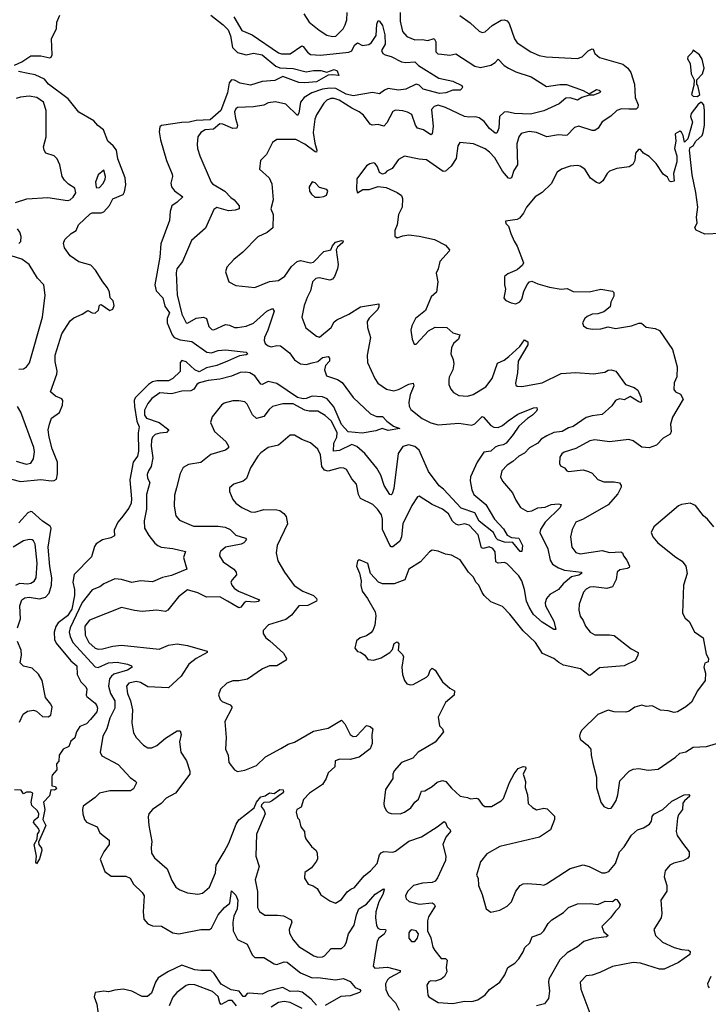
# Model space of a CAD drawing. Extents: x 2199565 to 2323334, y 894172 to 1018966.
# Tile 358 of 440: x 2270600 to 2275298, y 989284 to 996005. Entities that reach past the tile are written whole.
import ezdxf

# ---------------------------------------------------------------- set-up
doc = ezdxf.new("R2010")
doc.units = 0

msp = doc.modelspace()

# ---------------------------------------------------------------- linework, layer by layer
at = {"layer": '0CON10XD'}
for points in [[(2273195.5, 996055), (2273195.6, 995995), (2273210.9, 995925), (2273240.5, 995890.5), (2273295, 995867.5), (2273345, 995869.7), (2273385, 995864.1), (2273426.6, 995876.6), (2273439.7, 995855), (2273438.9, 995785), (2273451.8, 995771.8), (2273478.8, 995768.8), (2273535, 995763.3), (2273575, 995771.9), (2273705, 995688.9), (2273745, 995678.2), (2273815, 995693.6), (2273845, 995712.7), (2273865, 995736.2), (2273905, 995692.9), (2273935, 995673.8), (2273985, 995650), (2274088.8, 995615), (2274195, 995550), (2274285, 995562.6), (2274331.6, 995561.6), (2274445, 995522.8), (2274485, 995499.2), (2274535, 995528.1), (2274554.2, 995525), (2274566, 995515), (2274555.8, 995505), (2274515, 995489.6), (2274485, 995490), (2274435.3, 995474.7), (2274405, 995455.6), (2274355, 995472.6), (2274325, 995469.6), (2274280, 995430), (2274175, 995382.1), (2274085, 995361.1), (2273975, 995363.6), (2273925, 995376.2), (2273905, 995373.1), (2273874.5, 995345), (2273869.6, 995265), (2273855, 995231.2), (2273845, 995231.4), (2273805, 995263.1), (2273769.9, 995309.9), (2273735, 995335.3), (2273708, 995342), (2273665, 995338.8), (2273635, 995343.6), (2273505, 995406.8), (2273455, 995422.1), (2273426.9, 995413.1), (2273408.9, 995391.1), (2273420.3, 995275), (2273413.4, 995226.6), (2273405, 995220), (2273355, 995252.3), (2273314.3, 995264.3), (2273299.3, 995285), (2273275, 995357.1), (2273245, 995374.5), (2273215, 995382.9), (2273165, 995387.8), (2273145, 995379.4), (2273105, 995301.9), (2273085, 995278.9), (2273045, 995290), (2273005, 995285.6), (2272990.9, 995290.9), (2272945, 995352.2), (2272916.8, 995376.8), (2272865, 995400.3), (2272780, 995455), (2272745, 995466.3), (2272723.7, 995466.3), (2272695.2, 995454.8), (2272675, 995434.5), (2272624.7, 995355.3), (2272612.9, 995325), (2272602.9, 995235), (2272612.9, 995162.9), (2272628.2, 995115), (2272625, 995100.8), (2272615, 995102.9), (2272545.9, 995155.9), (2272485, 995188.2), (2272355, 995186.2), (2272325, 995166.7), (2272284.4, 995085.6), (2272243.3, 995045), (2272236.7, 994985), (2272302.9, 994925), (2272320.9, 994885), (2272328.7, 994775), (2272312.7, 994715), (2272328.5, 994675), (2272326.6, 994583.4), (2272287.8, 994552.2), (2272225, 994522), (2272122.1, 994417.9), (2272061.7, 994368.3), (2272013.3, 994315), (2272003.8, 994285), (2272026.1, 994216.1), (2272075, 994190.8), (2272205, 994178), (2272305, 994216.9), (2272365, 994225.5), (2272408.9, 994255), (2272455, 994319.4), (2272492.5, 994355), (2272515, 994362.1), (2272585, 994345.5), (2272605, 994350.6), (2272675, 994422), (2272722.5, 994435), (2272735, 994462.5), (2272754.4, 994485.6), (2272795, 994498.8), (2272805.8, 994495.8), (2272803.8, 994485), (2272767.6, 994452.4), (2272760, 994435), (2272772.7, 994335), (2272769.1, 994305), (2272748.6, 994251.4), (2272735, 994234.5), (2272715, 994227.7), (2272643.8, 994243.8), (2272620.7, 994239.3), (2272597.8, 994215), (2272584.7, 994155.3), (2272560.4, 994109.6), (2272541.8, 994055), (2272524.3, 993975), (2272551.1, 993901.1), (2272625, 993844), (2272645, 993837.5), (2272725.5, 993905), (2272746.4, 993943.6), (2272763.2, 993956.8), (2272844.7, 993995.3), (2272925, 994045.4), (2273050, 994065), (2273050, 994045), (2273041.2, 994025), (2272985, 993967.5), (2272971.4, 993945), (2272972, 993905), (2272992.9, 993835), (2272970, 993715), (2272972, 993665), (2273021.9, 993555), (2273044.4, 993525), (2273103.3, 993483.3), (2273152.5, 993472.5), (2273185, 993480.8), (2273255, 993517.7), (2273285, 993523.3), (2273288.1, 993505), (2273262.9, 993445), (2273255.5, 993395.5), (2273258, 993368), (2273268.9, 993345), (2273345, 993283.1), (2273405, 993254), (2273455, 993240.7), (2273595, 993250), (2273685, 993237.1), (2273705, 993245.6), (2273755, 993296.9), (2273765, 993292.5), (2273815, 993234.4), (2273835, 993223.8), (2273865, 993221.8), (2273895, 993234.7), (2273932.4, 993267.6), (2273998.4, 993311.6), (2274105, 993355.4), (2274127.1, 993357.1), (2274130.5, 993345), (2274125, 993332.7), (2274099.5, 993305), (2274065, 993283.3), (2274005, 993230.6), (2273967, 993173), (2273918.2, 993115), (2273897.6, 993102.4), (2273863.3, 993096.7), (2273845, 993086.2), (2273815, 993059.6), (2273766.6, 993053.4), (2273721.4, 992985), (2273675.6, 992884.4), (2273673.3, 992856.7), (2273683.6, 992795), (2273697.8, 992765), (2273780.5, 992695), (2273840, 992595), (2273900, 992530), (2273926.3, 992486.3), (2273955, 992469.7), (2274006.5, 992466.5), (2274031.5, 992415), (2274025, 992374), (2274015, 992374.4), (2273965, 992436.7), (2273908.6, 992438.6), (2273862, 992455), (2273851.4, 992465), (2273833.1, 992505), (2273735, 992581.5), (2273705, 992638.8), (2273612, 992672), (2273490.5, 992800.5), (2273462.6, 992822.6), (2273390.1, 992920.1), (2273325, 993066.1), (2273295, 993092.4), (2273255, 993104.1), (2273215, 993091.2), (2273181.1, 993045), (2273152.3, 992805), (2273141.4, 992768.6), (2273135, 992760.8), (2273125, 992764.4), (2273087.3, 992825), (2273064, 992895), (2273036.7, 992945), (2272954.5, 993045), (2272901, 993091), (2272865, 993104.6), (2272781.4, 993065), (2272740.2, 993060.2), (2272742.4, 993115), (2272764.2, 993155), (2272765, 993184.2), (2272727.1, 993265), (2272685, 993304.5), (2272635, 993333.1), (2272575, 993333.2), (2272545, 993340.2), (2272465, 993382.6), (2272395, 993383.8), (2272325, 993365.6), (2272301.1, 993345), (2272265, 993297.5), (2272215, 993283.5), (2272187.9, 993307.9), (2272151.7, 993381.7), (2272135, 993396.7), (2272095.7, 993404.3), (2272055, 993403.1), (2271995, 993388.6), (2271976.6, 993373.4), (2271914, 993295), (2271900.8, 993255), (2271929.4, 993195), (2272005.9, 993125.9), (2272025.6, 993095), (2272025, 993082), (2272005, 993067.8), (2271905, 993036.5), (2271835, 992983.3), (2271752.1, 992967.9), (2271715, 992948.8), (2271695, 992907.5), (2271669.8, 992810.2)], [(2272537.5, 996045), (2272575, 995989.2), (2272643, 995933), (2272695, 995899.1), (2272735, 995890), (2272756.7, 995893.3), (2272806.7, 995943.3), (2272820.9, 995969.1), (2272830.8, 996005), (2272833.8, 996055)], [(2270563.8, 995695), (2270615, 995716.5), (2270675, 995758.5), (2270745, 995758.8), (2270804.5, 995745.5), (2270815, 995749.4), (2270820.7, 995765), (2270817.2, 995875), (2270850.9, 995945), (2270853, 995987), (2270873.8, 996035)], [(2271904.9, 996034.9), (2271989.1, 995969.1), (2272022.9, 995935), (2272038.4, 995895), (2272052.2, 995815), (2272085, 995782), (2272145, 995765.3), (2272195, 995776.5), (2272255, 995765.2), (2272348.2, 995688.2), (2272375, 995675.3), (2272465, 995671.8), (2272555, 995648.4), (2272605, 995658.9), (2272655, 995657.5), (2272695, 995646.7), (2272745, 995664.2), (2272765, 995656.7), (2272776.4, 995623.6), (2272735, 995629.4), (2272705, 995626), (2272625, 995580.8), (2272545, 995573), (2272505, 995576.9), (2272395, 995617.9), (2272339.7, 995590.3), (2272255, 995584.2), (2272175, 995558.7), (2272105, 995571.1), (2272065, 995591.5), (2272045, 995593.5), (2272027.9, 995575), (2272017.1, 995505), (2271972.8, 995385), (2271898.6, 995321.4), (2271805, 995317.4), (2271755, 995304.8), (2271705, 995303.7), (2271567.9, 995282.1), (2271555.6, 995274.4), (2271551.1, 995238.9), (2271560.5, 995185), (2271602.5, 995045), (2271640.9, 994950.9), (2271642.9, 994935), (2271631.7, 994888.3), (2271636.2, 994865), (2271655, 994837.5), (2271712, 994795), (2271675, 994758.5), (2271638.2, 994735), (2271626.3, 994695), (2271622.2, 994635), (2271563.8, 994475), (2271555.2, 994385), (2271522.6, 994195), (2271531.3, 994155), (2271576.2, 994106.2), (2271589.7, 994049.7), (2271621.3, 994005), (2271607.1, 993965), (2271606.3, 993935), (2271640, 993855), (2271654.8, 993834.8), (2271695, 993820.4), (2271775, 993809.1), (2271875.8, 993735.8), (2271909, 993731), (2271955, 993746.3), (2272005, 993751.1), (2272145.8, 993735), (2272155.6, 993725), (2272145, 993718), (2272098.7, 993711.3), (2272018, 993675), (2271943.8, 993645), (2271875, 993629.5), (2271825, 993602.5), (2271794.3, 993614.3), (2271735, 993669.6), (2271705, 993678.9), (2271695.5, 993665), (2271695, 993604.3), (2271645, 993555.9), (2271615, 993540.7), (2271535, 993541.1), (2271505, 993533.9), (2271478.5, 993515), (2271388.8, 993425), (2271381, 993405), (2271382.1, 993365), (2271399.4, 993265), (2271415.2, 993225), (2271409.2, 993185), (2271410, 993060), (2271403.9, 993025), (2271373.8, 992985), (2271350.9, 992865), (2271363.1, 992735), (2271360, 992705), (2271345, 992671.4), (2271295.3, 992604.7), (2271270, 992575), (2271245, 992520), (2271247.7, 992482.3), (2271222.3, 992467.7), (2271165, 992454), (2271121.7, 992428.3), (2271110.7, 992409.3), (2271090.8, 992339.2), (2270970.9, 992219.1), (2270962.9, 992165), (2270974.8, 992115), (2270974.8, 992075), (2270955, 991981.1), (2270925.6, 991935), (2270862.4, 991887.6), (2270847.1, 991862.9), (2270835.8, 991825), (2270837.6, 991775), (2270848.8, 991748.8), (2270948.7, 991628.7), (2270988.8, 991595), (2270992.5, 991535), (2271016.7, 991485), (2271052.1, 991452.1), (2271057.1, 991435), (2271052.5, 991395), (2271057.5, 991385), (2271115, 991338.8), (2271125, 991322.5), (2271130.8, 991305), (2271125, 991280), (2271082.3, 991227.7)], [(2272060, 996025), (2272115, 995930.9), (2272185, 995900.6), (2272365, 995778), (2272385, 995772), (2272445, 995772.7), (2272525, 995825.6), (2272535, 995822.9), (2272563.6, 995783.6), (2272585, 995768.2), (2272652.9, 995762.9), (2272845, 995782.3), (2272865, 995793.5), (2272885, 995831.1), (2272905, 995847.5), (2272937.9, 995827.9), (2272982.5, 995835), (2273000.7, 995849.3), (2273033, 995897), (2273036, 995974), (2273045, 995999.2), (2273055, 995994.3), (2273075.8, 995965), (2273091.6, 995901.6), (2273092.3, 995837.7), (2273068.6, 995795), (2273076.7, 995775), (2273092.5, 995765), (2273135, 995754.5), (2273205, 995718.5), (2273235, 995713.1), (2273295, 995717.5), (2273321.7, 995691.7), (2273459.2, 995605), (2273555, 995584.7), (2273615.5, 995555), (2273620.4, 995545), (2273617.3, 995535), (2273605, 995524.3), (2273555.5, 995524.5), (2273506.2, 995505), (2273465, 995500.7), (2273351.8, 995531.8), (2273325, 995557.9), (2273305.3, 995565.3), (2273235, 995531), (2273184, 995524), (2273114.8, 995535.2), (2273088.1, 995525), (2273055, 995498), (2273007.4, 995507.4), (2272875.5, 995484.5), (2272827.3, 995497.3), (2272756.5, 995535), (2272715, 995538.2), (2272665, 995530.2), (2272593.1, 995506.9), (2272540.9, 995475), (2272515, 995442.9), (2272503.7, 995366.3), (2272495, 995350.8), (2272415, 995429.1), (2272345, 995443.8), (2272295, 995436.9), (2272265, 995422.7), (2272195, 995409.6), (2272085, 995405.6), (2272073.4, 995396.6), (2272065.4, 995375), (2272071.3, 995331.3)], [(2273603.4, 996033.4), (2273673.4, 995983.4), (2273735.7, 995925.7), (2273755, 995917.5), (2273775, 995921.4), (2273824.1, 995965.9), (2273885, 996000.8), (2273905, 996003.3), (2273925, 995996.5), (2273939.4, 995979.4), (2273975.4, 995875.4), (2273995, 995846), (2274088, 995785), (2274145, 995760), (2274190.9, 995750.9), (2274405, 995740.5), (2274438.2, 995751.8), (2274478.1, 995791.9), (2274505.8, 995805.8), (2274513.6, 995803.6), (2274522.9, 995775), (2274556.9, 995746.9), (2274715, 995702.5), (2274750, 995675), (2274769.2, 995645), (2274794, 995565), (2274800, 995475), (2274819.6, 995425), (2274817.4, 995405), (2274805.2, 995394.8), (2274755.6, 995394.4), (2274705, 995396.2), (2274674.7, 995385.3), (2274632.9, 995347.1), (2274573.1, 995306.9), (2274546.4, 995263.6), (2274525, 995248.6), (2274505, 995248.1), (2274415, 995277.8), (2274385, 995269.4), (2274335, 995216.5), (2274325, 995213.8), (2274275, 995218.4), (2274196.2, 995206.2), (2274125.3, 995235.3), (2274075, 995241.5), (2274022.4, 995227.6), (2274004.4, 995205), (2273992.3, 995157.7), (2273995.3, 995015), (2273971.5, 994975), (2273955, 994926.2), (2273945, 994920), (2273935, 994924.2), (2273895, 994971.8), (2273841.6, 995061.6), (2273805, 995100.9), (2273775, 995122.5), (2273695, 995157.1), (2273602.7, 995167.3), (2273588.6, 995145), (2273577.8, 995057.8), (2273543.3, 995005), (2273505, 994971.9), (2273488.8, 994968.8), (2273375, 995048.6), (2273325, 995052), (2273225, 995074.2), (2273185, 995050.8), (2273140.3, 994989.7), (2273105, 994970), (2273093.6, 994956.4), (2273075, 994950), (2273055, 994962.5), (2273041.7, 995001.7), (2273025, 995023.3), (2273015, 995028), (2272988.3, 995021.7), (2272965, 995006.7), (2272900.5, 994919.5), (2272897.5, 994845), (2272905, 994822.5), (2272940, 994845), (2272985, 994846.2), (2273045, 994867.5), (2273100.2, 994860.2), (2273176.4, 994826.4), (2273203.8, 994805), (2273212, 994785), (2273210.4, 994725), (2273183.5, 994675), (2273174.2, 994605), (2273158.8, 994565), (2273158.3, 994528.3), (2273175.9, 994515.9), (2273215, 994530.6), (2273255, 994536.9), (2273326.4, 994526.4), (2273430, 994505), (2273505, 994466), (2273532, 994435), (2273529.2, 994425), (2273467.1, 994355), (2273455.7, 994304.3), (2273441.2, 994275), (2273452.2, 994215), (2273444.3, 994145), (2273407.3, 994112.7), (2273369.1, 994020.9), (2273301.2, 993965), (2273275.7, 993914.3), (2273269.2, 993885), (2273276.7, 993825), (2273290.7, 993790.7), (2273305, 993790), (2273389.1, 993880.9), (2273435, 993905.6), (2273515, 993904.3), (2273555, 993866.9), (2273602.5, 993855), (2273594.3, 993825), (2273558.6, 993795), (2273546.9, 993765), (2273541.9, 993725), (2273557.5, 993685), (2273561.8, 993655), (2273554.6, 993615.4), (2273530, 993565), (2273527.7, 993547.7), (2273527.5, 993515), (2273542.2, 993482.2)], [(2275225, 995480), (2275240, 995495), (2275227.5, 995555), (2275220, 995565), (2275220, 995595), (2275257.5, 995635), (2275270, 995675), (2275256.7, 995735), (2275237.5, 995765), (2275195, 995797.5), (2275188.3, 995781.7), (2275159.3, 995750.7), (2275157, 995737), (2275173.3, 995705), (2275181.2, 995635), (2275202.5, 995595), (2275200, 995555), (2275182.5, 995495), (2275195, 995482.5), (2275225, 995480)], [(2270545, 992868), (2270605, 992853.5), (2270745, 992866.2), (2270815, 992857.9), (2270835, 992860), (2270850.4, 992869.6), (2270858.9, 992905), (2270858, 992985), (2270822.3, 993075), (2270800, 993155), (2270794.4, 993205), (2270804.2, 993245), (2270816.7, 993285), (2270872.5, 993325), (2270892.5, 993375), (2270893.3, 993405), (2270887.7, 993417.7), (2270845, 993436.2), (2270810, 993465), (2270852.9, 993585), (2270855.6, 993605), (2270840.9, 993670.9), (2270840.9, 993715), (2270888.2, 993861.8), (2270945, 993949.2), (2270969.7, 993970.3), (2271025, 993994.2), (2271065, 994020), (2271095, 994004.2), (2271115, 994002.5), (2271137.3, 994022.7), (2271144.5, 994055.5), (2271155, 994062), (2271215, 994020), (2271235, 994029.2), (2271244.3, 994054.3), (2271238, 994085), (2271217.5, 994107.5), (2271212.5, 994145), (2271199.2, 994175), (2271167.1, 994215), (2271118.1, 994295), (2271085, 994329.2), (2271003.2, 994353.2), (2270945, 994394), (2270905, 994446.7), (2270899.3, 994479.3), (2270907.5, 994505), (2270952, 994545), (2270985, 994565.7), (2271002, 994605), (2271080, 994680), (2271095, 994686.2), (2271155, 994686), (2271175, 994693.2), (2271213.4, 994736.6), (2271235, 994782.3), (2271305, 994811.2), (2271315, 994830), (2271323.2, 994876.8), (2271319.8, 994925), (2271269.1, 995055), (2271260.9, 995115), (2271237.5, 995145), (2271200.5, 995175), (2271172.1, 995252.1), (2271132.5, 995282.5), (2271105, 995314.5), (2271003.1, 995373.1), (2270930.4, 995465), (2270797.1, 995565), (2270769, 995599), (2270705, 995629.6), (2270657, 995637), (2270591.7, 995651.7)], [(2270572.1, 994757.9), (2270648.5, 994781.5), (2270790.9, 994790.9), (2270925, 994770), (2270945, 994776.2), (2270965, 994793.8), (2270983, 994823), (2270976.7, 994855), (2270932.1, 994882.1), (2270905, 994908.8), (2270889.2, 994935), (2270874.2, 995014.2), (2270855, 995056.2), (2270835, 995076), (2270778, 995095), (2270765.7, 995115), (2270763.3, 995136.7), (2270780.5, 995205), (2270780.8, 995385), (2270761.9, 995441.9), (2270716.7, 995475), (2270665, 995483.1), (2270604.6, 995475.4), (2270575, 995466.7)], [(2275385, 994545.6), (2275275, 994540.8), (2275215, 994568.8), (2275206.2, 994585), (2275221.4, 994618.6), (2275217.6, 994657.6), (2275226.4, 994725), (2275213.5, 994825), (2275188.1, 994945), (2275168.8, 995115), (2275175, 995132.5), (2275195.9, 995144.1), (2275214.1, 995175.9), (2275256.7, 995215), (2275263.3, 995235), (2275272.5, 995285), (2275273.3, 995385), (2275267.5, 995425), (2275255, 995440), (2275245, 995440), (2275227, 995423), (2275181.2, 995365), (2275176, 995345), (2275191.2, 995305), (2275158.3, 995191.7), (2275135, 995170), (2275126.7, 995215), (2275115, 995237.5), (2275105, 995243.3), (2275072.5, 995225), (2275076.4, 995176.4), (2275067.5, 995125), (2275084, 995075), (2275082.5, 995035), (2275060, 994955), (2275065, 994902.5), (2275045, 994897.5), (2275033.6, 994903.6), (2275019.3, 994929.3), (2274989.7, 994949.7), (2274943.1, 995023.1), (2274895, 995071.4), (2274856.7, 995095), (2274835, 995120), (2274821.7, 995118.3), (2274801.2, 995095), (2274797.5, 995045)], [(2272071.3, 995331.3), (2272085.6, 995284.4), (2272081.2, 995265), (2272055, 995261.2), (2271985, 995292.5), (2271965, 995294.6), (2271921.2, 995258.8), (2271865, 995253.3), (2271835, 995234.3), (2271814.2, 995205), (2271810, 995155), (2271813.3, 995125), (2271830, 995075), (2271906.9, 994895), (2271915, 994884.4), (2272000, 994835), (2272040.9, 994790.9), (2272064, 994775), (2272096.2, 994735), (2272096.2, 994715), (2272070, 994705), (2272025, 994700), (2271945, 994722.9), (2271925, 994710), (2271867.1, 994582.9), (2271773, 994497), (2271711.2, 994355), (2271672.5, 994305), (2271668, 994278), (2271673.4, 994126.6), (2271707.1, 993995), (2271735, 993936), (2271745, 993933.1), (2271805, 993968), (2271855, 993974.5), (2271875.5, 993965), (2271891.4, 993911.4), (2271909.7, 993889.7), (2271925, 993888.1), (2272005, 993924.4), (2272030.3, 993920.3), (2272065, 993904.4), (2272085, 993903.3), (2272145, 993914.2), (2272195, 993934.7), (2272285, 994016.2), (2272325, 994034), (2272335.6, 994015), (2272292.7, 993885), (2272269.5, 993835), (2272267.8, 993815), (2272275.6, 993795), (2272295, 993778.2), (2272315, 993771.1), (2272355, 993781.6), (2272378.2, 993778.2), (2272440.2, 993730.2), (2272475, 993682.9), (2272515, 993656.2), (2272555, 993650.9), (2272595, 993662.1), (2272635, 993673.1), (2272665, 993698.2), (2272705.6, 993705.6), (2272714.6, 993694.6), (2272713.8, 993675), (2272686, 993645), (2272680.5, 993615), (2272693.5, 993575), (2272768.9, 993548.9), (2272799.6, 993529.6), (2272875.3, 993425.3), (2272993.7, 993313.7), (2273035, 993297.5), (2273075.7, 993295.7), (2273105, 993263.6), (2273150.1, 993230.1), (2273192.5, 993215), (2273115, 993200), (2273073.9, 993213.9), (2273030.3, 993199.7), (2272936.5, 993183.5), (2272842, 993192), (2272795, 993242.3), (2272742.4, 993362.4), (2272697.2, 993417.2), (2272665, 993431.5), (2272595, 993435.8), (2272555, 993419.5), (2272533.1, 993416.9), (2272495, 993425.9), (2272355, 993521), (2272295, 993535.8), (2272255, 993515.5), (2272245, 993516.5), (2272205.2, 993575.2), (2272170, 993595), (2272139.5, 993599.5), (2272105, 993595.9), (2272045, 993570.8), (2271965, 993551.1), (2271885, 993541.9), (2271823.4, 993526.6), (2271807.8, 993515), (2271787, 993483), (2271767.4, 993472.6), (2271705, 993469.6), (2271635, 993450.7), (2271555, 993457.3), (2271500.7, 993419.3), (2271474.7, 993385), (2271451.1, 993338.9), (2271450.3, 993305), (2271465, 993284.1), (2271551.4, 993255), (2271617.5, 993205), (2271601.7, 993188.3), (2271555, 993183.5), (2271525, 993173.5), (2271505.6, 993155), (2271499.6, 993135), (2271496.5, 993095), (2271508.2, 993015), (2271497.7, 992955), (2271478.2, 992925), (2271470.2, 992899.8), (2271472.5, 992875), (2271488.8, 992845), (2271466, 992765), (2271464.6, 992665), (2271448.2, 992585), (2271451.8, 992535), (2271480, 992485), (2271521.5, 992431.5), (2271541.9, 992415), (2271565, 992404.6), (2271645, 992394.6), (2271730, 992375), (2271718.1, 992335), (2271740, 992255), (2271635, 992210.9), (2271575, 992198.5), (2271505, 992168.9), (2271425, 992175.3), (2271365, 992162.5), (2271295, 992184.5), (2271248.3, 992188.3), (2271174.2, 992155), (2271146.2, 992135), (2271095, 992114.3), (2271025, 992026.1), (2270944.1, 991855), (2270938, 991825), (2270943.4, 991795), (2270963.3, 991755), (2271115, 991587.5), (2271135, 991582.6), (2271205, 991614.2), (2271265, 991620.3), (2271336.2, 991605), (2271363.3, 991595), (2271366.2, 991586.2), (2271334.3, 991565), (2271242.3, 991537.7), (2271225.4, 991525), (2271212.7, 991505), (2271205.3, 991455), (2271219.7, 991405), (2271248.4, 991355), (2271248.8, 991305), (2271215, 991238.6), (2271193.5, 991165), (2271166.2, 991115), (2271155.6, 991044.4), (2271150, 991005), (2271160.3, 990980.3), (2271271.2, 990921.2), (2271352.8, 990832.8), (2271391.2, 990805), (2271396, 990795), (2271375.7, 990755), (2271355, 990740.9), (2271215, 990740.5), (2271143.8, 990726.2), (2271114.5, 990695.5), (2271032.7, 990637.3), (2271027.8, 990615), (2271030.6, 990585), (2271043.1, 990545), (2271055, 990528), (2271128.8, 990495), (2271146, 990455), (2271210.8, 990405), (2271210.8, 990375), (2271174.2, 990325), (2271149.2, 990275), (2271181.1, 990191.1), (2271225, 990159.4), (2271325, 990158.5), (2271354.2, 990145), (2271376.5, 990105), (2271435, 990046.9), (2271448.9, 990025), (2271442.5, 989915), (2271445.8, 989865), (2271475, 989833.1), (2271505, 989820.8), (2271567.9, 989817.9), (2271645, 989773.3), (2271685, 989765.4), (2271835, 989794.7), (2271895, 989795.5), (2271907.8, 989805), (2271955, 989894.5), (2271997.1, 989945), (2272033.8, 989975), (2272045, 990060), (2272075, 990028.6), (2272089.1, 989995), (2272082.5, 989935), (2272060.6, 989885), (2272053.5, 989845), (2272057.2, 989785), (2272086.7, 989726.7), (2272152.9, 989695), (2272185, 989621.2), (2272205, 989604.3), (2272265, 989604.2), (2272335, 989560.8), (2272355, 989555.4), (2272405, 989574.4), (2272425, 989572.2), (2272461.7, 989541.7), (2272515, 989498.5), (2272595.4, 989465.4), (2272635, 989467.3), (2272755, 989450.5), (2272809.5, 989459.5), (2272855, 989439.2), (2272889.7, 989399.7), (2272920, 989385), (2272927.5, 989375), (2272917.5, 989365), (2272855, 989342.2), (2272791.3, 989338.7), (2272685, 989276.2)], [(2274797.5, 995045), (2274784.3, 995015.7), (2274758.7, 995001.3), (2274675, 994988.2), (2274625, 994971.9), (2274607.1, 994955), (2274577.5, 994905), (2274555, 994888), (2274535, 994894), (2274495, 994924), (2274455.3, 994985.3), (2274425, 995006), (2274405, 995010.8), (2274355, 995005.7), (2274297.5, 994985), (2274268, 994965), (2274225, 994883.8), (2274165, 994826), (2274116, 994795), (2274057.1, 994725), (2274036.6, 994683.4), (2274009.7, 994650.3), (2273995, 994642), (2273915, 994630), (2273917.5, 994615), (2273935.9, 994595.9), (2273950, 994545), (2273973.8, 994493.8), (2273995, 994460), (2274036.2, 994345), (2274029.5, 994330.5), (2273995, 994296.7), (2273929.3, 994270.7), (2273908.3, 994251.7), (2273907.5, 994195), (2273913.3, 994165), (2273903.3, 994105), (2273917.7, 994087.7), (2273952.3, 994072.3), (2273985, 994066.2), (2274011.2, 994078.8), (2274025, 994097.5), (2274039.5, 994150.5), (2274061.4, 994198.6), (2274077.5, 994215), (2274095, 994220), (2274135, 994201.2), (2274215, 994180), (2274295, 994165.7), (2274335, 994169.2), (2274375, 994148.9), (2274485, 994148.1), (2274565, 994166), (2274645, 994152.5), (2274653, 994143), (2274653, 994117), (2274633.6, 994076.4), (2274627.5, 994045), (2274585, 994010), (2274545, 993996.2), (2274505, 993994.2), (2274471.3, 993978.7), (2274456.2, 993965), (2274440, 993935), (2274447.5, 993915), (2274470.5, 993900.5), (2274505, 993892), (2274565, 993894), (2274615, 993908.8), (2274665, 993896.2), (2274775, 993915.6), (2274825, 993933.8), (2274842.9, 993932.9), (2274875, 993906.4), (2274935, 993897.3), (2274965, 993882.5), (2275055, 993753.3), (2275086, 993635), (2275083.6, 993566.4), (2275064.5, 993525.5), (2275061.9, 993481.9), (2275075, 993463.8), (2275108.7, 993448.7), (2275125.8, 993414.2), (2275055, 993292), (2275040, 993245), (2275044.1, 993195), (2275038.2, 993175), (2274990.8, 993149.2), (2274945, 993101.5), (2274895, 993082.1), (2274845, 993086.2), (2274785, 993130), (2274755, 993140.4), (2274625, 993124.7), (2274525, 993137.3), (2274490.2, 993129.8), (2274395, 993078.6), (2274315, 993053.3), (2274298.3, 993041.7), (2274285, 993020), (2274283.8, 992975), (2274290.5, 992960.5), (2274315.9, 992945.9), (2274332.5, 992925), (2274345, 992921.2), (2274445, 992931.9), (2274480.5, 992920.5), (2274505, 992910.8), (2274545, 992867.1), (2274585, 992850), (2274655, 992850.5), (2274692.9, 992842.9), (2274704, 992825), (2274702.5, 992815), (2274681.2, 992768.8), (2274615, 992692.7), (2274445, 992595.7), (2274394.2, 992575), (2274370, 992525), (2274358.9, 992475), (2274368.1, 992405), (2274395, 992369.4), (2274425, 992360), (2274575, 992382.2), (2274625, 992368.1), (2274702.4, 992372.4), (2274712.2, 992365), (2274718.5, 992345), (2274741.9, 992315), (2274761.2, 992275), (2274757.5, 992265), (2274745, 992258), (2274695, 992249.4), (2274675.8, 992235), (2274670, 992185), (2274645, 992134.4), (2274605, 992121.8), (2274515, 992133.3), (2274488.7, 992131.3), (2274465, 992118.8), (2274447.5, 992097.5), (2274416.7, 992016.7), (2274414.2, 991974.2), (2274423.2, 991933.2), (2274444.4, 991904.4), (2274460, 991865), (2274492, 991825), (2274525, 991807.1), (2274625, 991807.1), (2274655, 991800.8), (2274771.1, 991711.1), (2274820, 991685), (2274817.8, 991665), (2274799.8, 991630.2), (2274725, 991594.3), (2274555, 991580), (2274495, 991530.8), (2274485, 991529.2), (2274426.2, 991575), (2274309.9, 991599.9), (2274277.6, 991617.6), (2274245, 991645.6), (2274167.8, 991677.8), (2274118.6, 991755), (2274034.7, 991834.7), (2273945, 991948), (2273895, 992000), (2273815, 992030.8), (2273770, 992075), (2273754.3, 992095), (2273732.5, 992145), (2273712, 992165), (2273695, 992198.8), (2273662.5, 992235), (2273605, 992317.5), (2273545, 992349.2), (2273505, 992357.5), (2273455, 992378), (2273415, 992383.8), (2273395, 992373.8), (2273334.5, 992305.5), (2273254.6, 992255.4), (2273227.8, 992182.2), (2273154.5, 992155.5), (2273075, 992154.2), (2273046.8, 992166.8), (2272993.8, 992225), (2272975, 992292.5), (2272935, 992312.5), (2272915, 992317.5), (2272905, 992310), (2272896.7, 992275), (2272918.3, 992228.3), (2272928.8, 992175), (2272926.4, 992143.6), (2272936.7, 992105), (2272973.8, 992055), (2273025.8, 991964.2), (2273029.4, 991935), (2273022.5, 991872.5), (2273008.5, 991835), (2272995, 991818.9), (2272965, 991798.6), (2272923.9, 991786.1), (2272897.5, 991765), (2272887.5, 991715), (2272903.6, 991693.6), (2272925, 991687.5), (2272955, 991667.5), (2272975, 991637.5), (2273015, 991634.2), (2273065, 991649.2), (2273125, 991685.8), (2273144.3, 991705.7), (2273155, 991746.2), (2273175, 991758), (2273185.6, 991745), (2273182.3, 991702.3), (2273210, 991675), (2273218.1, 991658.1), (2273208.1, 991585), (2273210.6, 991535), (2273224.4, 991494.4), (2273242.1, 991472.1), (2273265, 991464.2), (2273285, 991468), (2273375, 991518.1), (2273388.9, 991531.1), (2273400, 991565), (2273415, 991578.1), (2273434.3, 991565), (2273485, 991485.8), (2273535, 991441.4), (2273567.5, 991425), (2273563.3, 991395), (2273505, 991343.8), (2273454.2, 991245), (2273464, 991185), (2273485, 991163.8), (2273492.5, 991145), (2273435, 991073.8), (2273373.3, 991036.7), (2273317.5, 991005), (2273282.5, 990965), (2273205, 990933.8), (2273155, 990877.5), (2273146.2, 990855), (2273146, 990825), (2273095, 990750), (2273083.3, 990655), (2273086.7, 990635), (2273102.5, 990605), (2273115, 990593.3), (2273135, 990586.7), (2273195, 990584), (2273225, 990596.2), (2273268, 990625), (2273295.8, 990664.2), (2273320, 990685), (2273340.7, 990739.3), (2273365, 990742.5), (2273415, 990772), (2273449.1, 990800.9), (2273485, 990813.1), (2273507.5, 990805), (2273545, 990759.2), (2273605, 990704), (2273655, 990696.2), (2273675, 990686.7), (2273715, 990691.2), (2273726.9, 990686.9), (2273755, 990647.5), (2273772.5, 990635), (2273820, 990635), (2273885, 990674.4), (2273899.7, 990690.3), (2273941.9, 990798.1), (2273972.6, 990857.4), (2274000.8, 990895), (2274035, 990908.5), (2274050.8, 990905), (2274054.3, 990895), (2274035.8, 990855), (2274040.8, 990835), (2274050.8, 990805), (2274048.6, 990765), (2274064.5, 990715), (2274070, 990655), (2274097.6, 990627.6), (2274125, 990612.5), (2274175, 990623.8), (2274197.7, 990617.7), (2274248.3, 990568.3), (2274247.8, 990545), (2274222, 990475), (2274145.5, 990424.5), (2273875, 990360.8), (2273787.9, 990312.1), (2273745, 990256.7), (2273717.5, 990165), (2273728.8, 990145), (2273730, 990095), (2273755.8, 990035), (2273783.3, 989935), (2273815, 989912.5), (2273875, 989926.2), (2273925.7, 989954.3), (2273956, 989985), (2273985, 990057.5), (2274015, 990096.2), (2274034.3, 990105.7), (2274065, 990109.2), (2274155, 990102), (2274175, 990098), (2274195, 990106), (2274355, 990210.9), (2274445, 990236), (2274485, 990225.7), (2274571.7, 990181.7), (2274595, 990181.9), (2274618.6, 990191.4), (2274665, 990246.2), (2274692.9, 990325), (2274725, 990359.2), (2274775, 990440), (2274815.4, 990474.6), (2274855, 990488.9), (2274898, 990515), (2274910, 990535), (2274915, 990566.7), (2274926.6, 990583.4), (2274987.5, 990615), (2275048.8, 990671.2), (2275132.5, 990715), (2275165.8, 990715.8), (2275172.5, 990705), (2275135.7, 990674.3), (2275125, 990657.5), (2275121.5, 990615), (2275095, 990577.1), (2275087.9, 990555), (2275080, 990465), (2275086.6, 990436.6), (2275122.9, 990385), (2275167.5, 990325), (2275168, 990295), (2275157.9, 990282.1), (2275126.8, 990263.2), (2275062, 990248), (2275036.2, 990235), (2275004, 990195), (2274998, 990155), (2275014.4, 990095), (2275014.2, 990055.8), (2274973.3, 989995), (2274982.2, 989905), (2274976.2, 989873.8), (2274925.8, 989795), (2274938.6, 989755), (2274985, 989707.8), (2275065, 989672), (2275115, 989658.9), (2275164, 989655), (2275174.4, 989645), (2275172.5, 989625), (2275095, 989569.5), (2274997.5, 989525), (2274965, 989523.6), (2274835, 989564.5), (2274785, 989570.5), (2274645, 989541.4), (2274558.6, 989501.4), (2274505, 989484), (2274465, 989478.8), (2274424, 989435), (2274428.8, 989388.8), (2274490.8, 989225)], [(2271126.4, 994856.4), (2271145, 994860), (2271168, 994885), (2271184, 994915), (2271185.7, 994935.7), (2271175, 994977.5), (2271135, 994946.7), (2271118, 994895), (2271121.2, 994861.2), (2271126.4, 994856.4)], [(2272645, 994793.3), (2272675, 994797.5), (2272693, 994807), (2272702.5, 994835), (2272695, 994846.7), (2272645, 994860), (2272615, 994892.5), (2272595, 994897.5), (2272574, 994865), (2272578, 994835), (2272590, 994815), (2272613.9, 994793.9), (2272645, 994793.3)], [(2270593.4, 994476.6), (2270608.3, 994491.7), (2270610, 994525), (2270600.8, 994555), (2270585, 994578)], [(2270595, 993618.8), (2270625, 993622.7), (2270645.6, 993635), (2270666.1, 993663.9), (2270755.6, 993975), (2270774.4, 994125), (2270764.4, 994195), (2270721.8, 994241.8), (2270663.5, 994333.5), (2270615, 994370), (2270542.4, 994392.4)], [(2273542.2, 993482.2), (2273560.7, 993460.7), (2273595, 993440), (2273655, 993435.6), (2273693, 993447), (2273780.8, 993499.2), (2273823.2, 993556.8), (2273859.8, 993660.2), (2273905, 993680.5), (2273937.5, 993705), (2274011.4, 993775), (2274045, 993819.1), (2274066, 993806), (2274066.7, 993786.7), (2274001.2, 993675), (2273996, 993594), (2273981.8, 993525), (2273985, 993511.2), (2273995, 993503.1), (2274025, 993501.1), (2274165, 993527.3), (2274295, 993590.3), (2274395, 993597.8), (2274515, 993587.7), (2274591.4, 993598.6), (2274615, 993612.5), (2274635, 993614.2), (2274666.7, 993605), (2274734, 993515), (2274791.2, 993495), (2274816.6, 993476.6), (2274838.5, 993428.5), (2274842.3, 993397.7), (2274835, 993392.9), (2274825, 993396.7), (2274765, 993432.5), (2274725, 993410.6), (2274695, 993418.1), (2274675, 993411.4), (2274664, 993405), (2274639.7, 993370.3), (2274575, 993311.2), (2274505, 993302.2), (2274465, 993289.4), (2274375, 993228.5), (2274345, 993219.4), (2274301.2, 993195), (2274245, 993186.6), (2274196.3, 993163.7), (2274158.8, 993141.2), (2274134.6, 993115), (2274077.9, 993082.1), (2274044.8, 993045.2), (2274005, 993026), (2273965, 992989.3), (2273925, 992963.5), (2273889.4, 992925), (2273881.4, 992885), (2273894.3, 992855), (2273961.1, 992775), (2273985.4, 992725.4), (2274017.1, 992675), (2274065, 992647.8), (2274095, 992652.2), (2274136, 992674), (2274185, 992677.5), (2274225, 992695.3), (2274275, 992701.5), (2274293.8, 992695), (2274287.8, 992675), (2274184.7, 992575), (2274153.8, 992525), (2274148.5, 992505), (2274204, 992394), (2274220, 992315), (2274235, 992289.4), (2274275, 992263.3), (2274317.3, 992247.3), (2274432.9, 992235), (2274432.2, 992225), (2274415, 992212.9), (2274365, 992201.5), (2274308, 992155), (2274275, 992116.2), (2274218, 992082), (2274195, 992054), (2274186.2, 992025), (2274187.7, 992005), (2274245, 991900), (2274257.4, 991842.6), (2274245, 991843.5), (2274165, 991893.8), (2274105.2, 991945.2), (2274074.8, 991995), (2274058.5, 992035), (2274044.7, 992115), (2274026.9, 992175), (2274005, 992210), (2273923.1, 992293.1), (2273905, 992299.6), (2273865, 992296.5), (2273849.1, 992305), (2273843.3, 992373.3), (2273827.8, 992395), (2273804.1, 992405.9), (2273765, 992396.5), (2273750.6, 992400.6), (2273728.3, 992488.3), (2273665.6, 992555), (2273635, 992563.8), (2273595, 992555.4), (2273575, 992560.8), (2273552.3, 992582.3), (2273525, 992631.9), (2273485, 992663.6), (2273415, 992695.3), (2273325, 992753.3), (2273315, 992747.5), (2273275, 992689.2), (2273214.2, 992565), (2273205.4, 992474.6), (2273194.2, 992445), (2273145, 992408), (2273135, 992408), (2273125, 992418), (2273075.4, 992525), (2273075.3, 992595.3), (2273067.5, 992625), (2273041.9, 992665), (2273008.6, 992695), (2272926, 992736), (2272912.2, 992765), (2272898.1, 992835), (2272865, 992870), (2272830, 992935), (2272812.5, 992945), (2272786.2, 992946.2), (2272705, 992924.2), (2272679.7, 992929.7), (2272662.1, 992955), (2272652.7, 993035), (2272633.7, 993073.7), (2272585, 993115.7), (2272525, 993140), (2272475, 993169.2), (2272445, 993169.2), (2272365, 993101.4), (2272295, 993086), (2272245, 993048), (2272224.5, 993025.5), (2272175, 992946.2), (2272146.5, 992873.5), (2272125, 992854.3), (2272060, 992835), (2272031.2, 992808.8), (2272031.2, 992785), (2272055, 992730), (2272073.8, 992705), (2272115, 992674.3), (2272177.5, 992645), (2272205, 992643.3), (2272265, 992661.5), (2272355, 992659.4), (2272375.4, 992655.4), (2272402.5, 992635), (2272416.9, 992615), (2272426.5, 992565), (2272355.6, 992415), (2272349.4, 992365), (2272361.7, 992311.7), (2272407.1, 992235), (2272473, 992143), (2272530.8, 992105), (2272604.1, 992074.1), (2272624.4, 992055), (2272627.1, 992045), (2272623.8, 992035), (2272565, 992007.1), (2272504.3, 992005), (2272455, 991940), (2272415, 991910.6), (2272296.7, 991875), (2272260, 991835), (2272260, 991815), (2272278.8, 991785), (2272306.4, 991766.4), (2272400.2, 991680.2), (2272420, 991645), (2272417.3, 991632.7), (2272355, 991594.5), (2272305, 991594.3), (2272255.5, 991574.5), (2272155, 991504.4), (2272095, 991492.9), (2272055, 991492), (2272013, 991477), (2271970, 991435), (2271956.4, 991396.4), (2271966.7, 991365), (2271980.5, 991350.5), (2272035, 991327.5), (2272046.2, 991315), (2272046.2, 991305), (2271998.6, 991215), (2272009.2, 991105), (2272003.8, 991025), (2272021.2, 990985), (2272026, 990935), (2272065, 990883.8), (2272085, 990874), (2272135, 990882), (2272215, 990914.2), (2272276.9, 990973.1), (2272380.6, 991029.4), (2272430.9, 991059.1), (2272475, 991073.1), (2272605, 991147.8), (2272705, 991169.6), (2272795, 991223.8), (2272817.8, 991197.8), (2272855, 991126), (2272875, 991112), (2272896.7, 991115), (2272965, 991187.5), (2272990.7, 991180.7), (2273008.8, 991165), (2273001.9, 991125), (2273004.2, 991065), (2272991.3, 991028.7), (2272915, 990971.5), (2272855, 990955.9), (2272785, 990958.2), (2272753, 990947), (2272751.1, 990905), (2272705, 990864), (2272690.8, 990825), (2272666.5, 990785), (2272577.1, 990725), (2272537.3, 990682.7), (2272520, 990630), (2272491.2, 990615), (2272486, 990595), (2272495, 990557.5), (2272505.7, 990545.7), (2272517.1, 990495), (2272542, 990465), (2272544.4, 990434.4), (2272552.9, 990415), (2272590.7, 990360.7), (2272623.4, 990333.4), (2272630, 990315), (2272631.7, 990278.3), (2272625, 990262.5), (2272590, 990215), (2272546, 990185), (2272542.5, 990145), (2272567.5, 990105), (2272603, 990093), (2272630, 990075), (2272655, 990030.8), (2272715, 989990), (2272755, 989975.8), (2272795, 989999.2), (2272835, 990051.4), (2272858.8, 990071.2), (2272885, 990082.5), (2272949.4, 990160.6), (2272994.2, 990195), (2273037.8, 990245), (2273054.4, 990305), (2273065, 990319.2), (2273085, 990326.7), (2273145, 990323.5), (2273165, 990328.9), (2273255, 990397.5), (2273341.4, 990428.6), (2273448, 990495), (2273495, 990532), (2273505.8, 990525), (2273516.7, 990495), (2273536.2, 990475), (2273538.8, 990465), (2273507.5, 990425), (2273488, 990375), (2273508.1, 990295), (2273505.5, 990265), (2273451.5, 990148.5), (2273435, 990125.6), (2273415, 990115.5), (2273347.6, 990112.4), (2273286.2, 990095), (2273245, 990053.3), (2273232.5, 990025), (2273236.2, 990005), (2273256.1, 989986.1), (2273325, 989968.9), (2273415, 989977.1), (2273428.3, 989968.3), (2273434.3, 989955), (2273389.1, 989880.9), (2273382.7, 989855), (2273381.4, 989785), (2273405, 989737.5), (2273419.5, 989675), (2273431.7, 989651.7), (2273475, 989597.1), (2273505, 989596.5), (2273516.4, 989585), (2273510, 989535), (2273513.3, 989505), (2273498.6, 989475), (2273475, 989456.9), (2273435, 989443.1), (2273405, 989444), (2273391.7, 989438.3), (2273378.8, 989415), (2273382, 989375), (2273383.9, 989346.1), (2273391.2, 989335), (2273455, 989296.7), (2273555, 989289.2), (2273635, 989305.6), (2273685, 989304.4), (2273725, 989314.5), (2273775, 989348.1), (2273804.4, 989385), (2273875.4, 989434.6), (2273910, 989485), (2273930, 989535), (2273978.9, 989565), (2274005, 989594.4), (2274035, 989642), (2274047, 989673), (2274080, 989705), (2274095.5, 989744.5), (2274155, 989765.6), (2274175.6, 989785), (2274205.6, 989835), (2274229.5, 989860.5), (2274309.1, 989910.9), (2274344.2, 989945), (2274405, 989970), (2274495, 989972), (2274545, 989966.4), (2274595, 989988.6), (2274643.8, 989986.2), (2274665, 990002.5), (2274675, 990000), (2274696, 989965), (2274690, 989945), (2274665, 989919.2), (2274631.1, 989875), (2274570.8, 989815), (2274585, 989780), (2274615, 989753.8), (2274602.5, 989745), (2274515, 989732.7), (2274447.9, 989712.1), (2274405, 989676.8), (2274335, 989636.2), (2274285, 989588.8), (2274211.1, 989455), (2274206.9, 989435), (2274214.5, 989375), (2274208.1, 989325), (2274181.4, 989288.6), (2274125, 989272.9)], [(2270575, 992991.1), (2270645, 992971.1), (2270675, 992978.1), (2270695, 993007.5), (2270701.3, 993055), (2270696.9, 993085), (2270606.9, 993326.9), (2270584.2, 993365)], [(2271669.8, 992810.2), (2271655, 992760), (2271652.9, 992685), (2271665, 992617.5), (2271689.7, 992589.7), (2271785, 992549.1), (2271955, 992547.8), (2272000.9, 992540.9), (2272035.7, 992525), (2272075, 992486.5), (2272140, 992465), (2272147.5, 992455), (2272130, 992435), (2272110, 992425), (2272005, 992405.6), (2271970.8, 992375), (2271964.3, 992365), (2271964.2, 992345), (2271988, 992305), (2272060.8, 992255), (2272077.5, 992235), (2272080, 992215), (2272048.7, 992181.3), (2272041.4, 992165), (2272047.1, 992145), (2272062.9, 992125), (2272093.1, 992105), (2272235.7, 992045), (2272226.2, 992033.8), (2272205, 992029.1), (2272145, 992034.6), (2272130.6, 992025), (2272109.2, 991995), (2272095, 991990.6), (2272016.7, 992036.7), (2271965, 992065.3), (2271875, 992063.9), (2271815, 992092.6), (2271745, 992114), (2271684.2, 992065.8), (2271610, 991975), (2271595, 991966.2), (2271535, 991974.5), (2271435, 991966.4), (2271382, 991972), (2271295, 991991.9), (2271075, 991906.7), (2271044.8, 991865.2), (2271047.4, 991805), (2271071.2, 991755), (2271115, 991714.7), (2271135, 991708.7), (2271165, 991710), (2271235, 991729.6), (2271295, 991735.5), (2271551.5, 991708.5), (2271615, 991734.7), (2271675, 991743.8), (2271745, 991734.5), (2271880, 991695), (2271878.8, 991685), (2271804.1, 991645.9), (2271752.9, 991605), (2271700.8, 991525), (2271615, 991445.5), (2271475, 991450.4), (2271425, 991481.3), (2271395, 991488.8), (2271345, 991475.8), (2271329.3, 991455), (2271334.8, 991405), (2271355.3, 991355), (2271368.4, 991295), (2271364.6, 991205), (2271377.3, 991137.3), (2271395, 991106), (2271445, 991054.2), (2271475, 991034.3), (2271502.5, 991035), (2271535, 991050), (2271595, 991101.4), (2271675, 991150.4), (2271695, 991150.8), (2271701.5, 991125), (2271690, 991075), (2271699.2, 991005), (2271736.9, 990946.9), (2271760, 990875), (2271760, 990855), (2271663.8, 990726.2), (2271598.6, 990691.4), (2271564.7, 990655.3), (2271506.2, 990615), (2271481.2, 990585), (2271476, 990565), (2271480, 990505), (2271501.4, 990395), (2271495.8, 990354.2), (2271499.2, 990315), (2271519.2, 990285), (2271605, 990209.2), (2271638.7, 990128.7), (2271666.2, 990085), (2271693.3, 990065), (2271745, 990045.8), (2271815, 990035.8), (2271847, 990043), (2271894.2, 990085), (2271935, 990182), (2271940, 990235), (2271995.8, 990325.8), (2272027.7, 990385), (2272076.7, 990513.3), (2272096.1, 990543.9), (2272200, 990625), (2272215, 990663.3), (2272245, 990700), (2272275, 990708), (2272305, 990728), (2272335, 990724.2), (2272375, 990750.6), (2272397.9, 990747.9), (2272399.4, 990735), (2272393.1, 990725), (2272324.4, 990675), (2272305, 990663.8), (2272265, 990661.2), (2272248.8, 990645), (2272246.7, 990635), (2272267.9, 990607.9), (2272274.3, 990584.3), (2272214.6, 990445), (2272210.5, 990295), (2272232.9, 990225), (2272205.6, 990135), (2272223.1, 990055), (2272222.2, 989945), (2272235, 989918), (2272272.2, 989892.2), (2272357.9, 989892.1), (2272399.2, 989889.2), (2272451.9, 989861.9), (2272457.5, 989845), (2272437.8, 989795), (2272440.2, 989770.2), (2272464.6, 989725), (2272505, 989679.5), (2272606, 989615), (2272635, 989605.5), (2272665, 989607.8), (2272679.2, 989615), (2272725, 989665.8), (2272795, 989666), (2272815, 989682.5), (2272827.9, 989705), (2272844, 989765), (2272881.9, 989825), (2272897.5, 989895), (2272913.5, 989936.5), (2272965, 989968.2), (2273025, 990035.3), (2273081.7, 990071.7), (2273085.6, 990065.6), (2273077.3, 990035), (2273051.3, 989985), (2273029.7, 989915), (2273026.4, 989875), (2273033.3, 989825), (2273043.5, 989805), (2273057.9, 989797.9), (2273095.3, 989795.3), (2273098.9, 989785), (2273085.8, 989764.2), (2273050.4, 989735), (2273038.5, 989715), (2273017.2, 989572.8), (2273012.2, 989545), (2273022.2, 989532.2), (2273108.5, 989538.5), (2273195.8, 989515), (2273195, 989503.5), (2273122.5, 989465), (2273108.6, 989451.4), (2273096.2, 989423.8), (2273098.2, 989385), (2273116.4, 989345), (2273163.7, 989293.7), (2273188.8, 989245)], [(2275335, 992543.3), (2275292.5, 992595), (2275265, 992617.5), (2275209.7, 992689.7), (2275175, 992706), (2275115, 992696.2), (2275095, 992686.2), (2274925.8, 992544.2), (2274908, 992505), (2274918.8, 992475), (2274954.4, 992434.4), (2275077, 992337), (2275120, 992310), (2275144.2, 992275), (2275153.1, 992225), (2275129.4, 992145), (2275121.2, 991955), (2275140, 991920), (2275168.3, 991898.3), (2275205, 991826.2), (2275262.5, 991785), (2275284.2, 991674.2), (2275298.8, 991645), (2275297.5, 991622.5), (2275275, 991612.5), (2275266.7, 991585), (2275280, 991545), (2275276, 991495), (2275225, 991423.3), (2275184.2, 991345.8), (2275145, 991313.8), (2275088.8, 991281.2), (2275065, 991276.2), (2275025, 991287.5), (2274972.3, 991292.3), (2274915, 991321.2), (2274875, 991318), (2274845, 991326.2), (2274796.4, 991313.6), (2274757.5, 991285), (2274735, 991278.8), (2274655, 991280), (2274615, 991291.2), (2274545, 991262), (2274436.2, 991155), (2274424.1, 991135.9), (2274420, 991115), (2274424.1, 991094.1), (2274475, 991053.3), (2274496.2, 991025), (2274498, 990985), (2274510.8, 990930.8), (2274534.4, 990834.4), (2274534.2, 990765), (2274564.2, 990665), (2274585, 990634), (2274615, 990620), (2274635, 990624.3), (2274645, 990633.8), (2274669.2, 990675), (2274681.9, 990715), (2274695, 990808.8), (2274758.8, 990875), (2274785, 990888.6), (2274825, 990894.3), (2274887.3, 990882.7), (2274955, 990890), (2275075, 990970.8), (2275105, 990998), (2275145, 991008.8), (2275195, 991040), (2275285, 991044.2), (2275355, 991065.7)], [(2270584.3, 991855), (2270605.2, 991915), (2270601.4, 992005), (2270613.7, 992045), (2270635, 992059.7), (2270665, 992063.2), (2270735, 992051.6), (2270776.7, 992063.2), (2270800.2, 992089.8), (2270816.9, 992145), (2270819.3, 992195), (2270805, 992273.3), (2270793.8, 992405), (2270815.3, 992535.3), (2270808.3, 992548.3), (2270755, 992581.8), (2270685, 992645.6), (2270675, 992648.6), (2270655, 992638.1), (2270595, 992571.5)], [(2270573.5, 992145), (2270600.9, 992159.1), (2270655, 992153.6), (2270675, 992158.2), (2270698.1, 992171.9), (2270712.1, 992195), (2270719.2, 992295), (2270704.5, 992425), (2270695, 992448), (2270685, 992455.8), (2270665, 992458.1), (2270625, 992448.5), (2270555.7, 992405)], [(2270598.8, 991211.2), (2270622.9, 991265), (2270653.3, 991285), (2270695, 991293.1), (2270714, 991285), (2270755, 991249.4), (2270794.5, 991245.5), (2270811.8, 991258.2), (2270822.2, 991312.2), (2270812.6, 991332.6), (2270775, 991378), (2270753.7, 991495), (2270728.7, 991538.7), (2270685, 991579.6), (2270625, 991592.5), (2270603.9, 991615), (2270612.2, 991667.8), (2270610.8, 991700.8), (2270585, 991760.5)], [(2271082.3, 991227.7), (2271055, 991199.2), (2271010, 991180), (2270986.7, 991145), (2270975, 991102.5), (2270949.3, 991080.7), (2270936, 991045), (2270897.5, 991025), (2270870, 990985), (2270866, 990945), (2270851.2, 990925), (2270853.8, 990885), (2270821.7, 990848.3), (2270818.8, 990835), (2270820, 990775), (2270845, 990770), (2270851.2, 990755), (2270837, 990747), (2270811.7, 990748.3), (2270803.6, 990706.4), (2270762.9, 990665), (2270770.6, 990615), (2270757.5, 990545), (2270777.5, 990505), (2270728.3, 990391.7), (2270729.5, 990375), (2270749.6, 990349.6), (2270751.9, 990335), (2270735, 990276.7), (2270715, 990242.5), (2270710, 990255), (2270714.5, 990295.5), (2270699.1, 990375), (2270718.6, 990411.4), (2270721.5, 990445), (2270734.4, 990465.6), (2270727.7, 990485), (2270694, 990525), (2270699.4, 990540.6), (2270729.2, 990565), (2270731.1, 990585), (2270722, 990605), (2270681.9, 990641.9), (2270678.6, 990665), (2270690, 990725), (2270676.7, 990733.3), (2270646.7, 990733.3), (2270625, 990720), (2270610, 990745), (2270565, 990747.5)], [(2273272.3, 989712.3), (2273295, 989714.2), (2273314, 989735), (2273320, 989765), (2273305, 989786), (2273275, 989792), (2273263.4, 989786.6), (2273255, 989772.5), (2273254, 989735), (2273272.3, 989712.3)], [(2272625, 989278.9), (2272589.4, 989319.4), (2272526.8, 989366.8), (2272495, 989373.1), (2272445, 989372.6), (2272395, 989399.5), (2272295, 989373.2), (2272255, 989353.2), (2272165, 989360.5), (2272152.9, 989357.1), (2272135, 989338.8), (2272125, 989337.9), (2272096.4, 989375), (2272042.9, 989382.9), (2271975, 989422.8), (2271926.3, 989495), (2271905, 989515.3), (2271835, 989514.4), (2271795, 989520.6), (2271705, 989551.3), (2271615, 989507.5), (2271545.6, 989464.4), (2271525.8, 989435), (2271498.5, 989361.5), (2271471.9, 989338.1), (2271435, 989338.8), (2271365, 989374.6), (2271305, 989387), (2271247.9, 989382.1), (2271205, 989368.6), (2271175, 989374), (2271114.2, 989365.8), (2271108.8, 989335), (2271125.6, 989285.6), (2271138.8, 989185)], [(2275315, 989473.8), (2275293.8, 989425), (2275296.4, 989406.4), (2275305, 989397.5)], [(2272079.5, 989275), (2272050, 989310), (2272025, 989311), (2271975, 989283.3), (2271964.5, 989295), (2271955, 989337.9), (2271915, 989371.8), (2271795, 989416.7), (2271755, 989419.2), (2271735, 989413.3), (2271671.4, 989365), (2271645, 989334), (2271618.8, 989275)], [(2272526.4, 989256.4), (2272445.9, 989295.9), (2272405, 989303.8), (2272365, 989296.6), (2272314.7, 989265.3)]]:
    msp.add_lwpolyline(points, dxfattribs=at)

doc.saveas('drawing.dxf')
